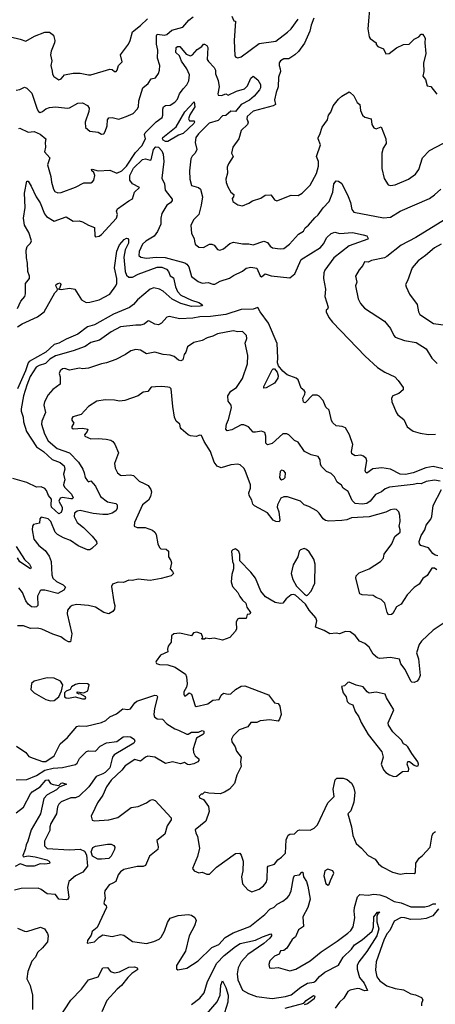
# Model space of a CAD drawing. Extents: x 1552033 to 1694788, y 811965 to 917215.
# Tile 452 of 632: x 1671663 to 1675173, y 861758 to 870071. Entities that reach past the tile are written whole.
import ezdxf

# ---------------------------------------------------------------- set-up
doc = ezdxf.new("R2010")
doc.units = 0

msp = doc.modelspace()

# ---------------------------------------------------------------- linework, layer by layer
at = {"layer": '0CON20XD'}
for points in [[(1674621.9, 870225), (1674604.5, 869995), (1674613.8, 869925), (1674622.3, 869912.3), (1674672.5, 869875), (1674673, 869863), (1674687.5, 869845), (1674736.7, 869825), (1674754.2, 869784.2), (1674782.5, 869785), (1674845.9, 869834.1), (1674905, 869861.2), (1674952.5, 869865), (1674995, 869907.5), (1675035, 869926.7), (1675055, 869947.5), (1675065, 869947.5), (1675077.5, 869935), (1675086.2, 869915), (1675084, 869875), (1675092.5, 869785), (1675072.5, 869705), (1675075.8, 869635), (1675068.8, 869595), (1675090, 869565), (1675105, 869512.5), (1675136.4, 869506.4), (1675185, 869442.5)], [(1673455, 870100), (1673471.7, 870061.7), (1673485, 870057.5), (1673475.4, 869895), (1673481.1, 869765), (1673488.8, 869755), (1673505, 869750), (1673535, 869756.5), (1673685, 869870.4), (1673825, 869890.6), (1673924.4, 869965), (1673954.5, 869995), (1674014, 870075)], [(1671585, 869926), (1671667.9, 869907.9), (1671715, 869888.6), (1671787.9, 869932.1), (1671875.8, 869965.8), (1671915, 869967.1), (1671949.7, 869939.7), (1671960.6, 869895), (1671958.6, 869875), (1671928.6, 869805), (1671924.4, 869775), (1671933.8, 869725), (1671925.7, 869685), (1671937.5, 869637.5), (1671941.2, 869611.2), (1671951.7, 869591.7), (1671995, 869562.5), (1672015, 869572.5), (1672042.5, 869605), (1672115, 869619.2), (1672175, 869619.2), (1672244.3, 869604.3), (1672265, 869605.8), (1672425, 869654), (1672445, 869651.2), (1672465, 869634.4), (1672478.8, 869635), (1672486.9, 869645), (1672497.1, 869685), (1672528.8, 869715), (1672514.2, 869775), (1672581.4, 869865), (1672595.8, 869895), (1672615, 869967.5), (1672685, 870023.3), (1672741.7, 870078.3)], [(1671635, 869476), (1671665, 869480.8), (1671705, 869501.2), (1671725, 869494.3), (1671765, 869450.6), (1671809.7, 869315), (1671820.9, 869295), (1671835, 869287.3), (1671855, 869294.8), (1671885, 869318.7), (1671915, 869329.8), (1671965, 869335.1), (1672066.6, 869323.4), (1672082.9, 869327.1), (1672155, 869367.5), (1672195, 869368), (1672235.6, 869345.6), (1672250, 869325), (1672248.1, 869295), (1672215.6, 869205), (1672220.3, 869160.3), (1672255, 869130), (1672325, 869120.8), (1672355, 869103.3), (1672375, 869106.9), (1672385, 869125.8), (1672400.8, 869175), (1672404.3, 869225), (1672415, 869242.7), (1672445, 869244.7), (1672499.4, 869230.6), (1672563.8, 869253.8), (1672621.2, 869278.8), (1672654.3, 869315.7), (1672666, 869335), (1672670, 869385), (1672703.3, 869495), (1672748, 869532), (1672775, 869572.5), (1672809.5, 869580.5), (1672835, 869617.5), (1672844.3, 869645), (1672845.7, 869685), (1672826.9, 869745), (1672830, 869815), (1672818.6, 869865), (1672819.4, 869935), (1672825, 869948), (1672885, 869941.8), (1672905, 869945.5), (1672947, 869983), (1673040.8, 870009.2), (1673092, 870068), (1673127.5, 870095)], [(1674147.8, 870085), (1674124.5, 870025), (1674113.2, 869975), (1674068.3, 869871.7), (1674017.4, 869802.6), (1673986.4, 869773.6), (1673935, 869741.5), (1673895, 869741.4), (1673865, 869724.3), (1673855, 869706), (1673853.2, 869685), (1673863.1, 869655)], [(1671657.1, 869152.9), (1671665, 869155.5), (1671735, 869122), (1671785, 869125.7), (1671835.5, 869105), (1671884, 869065), (1671879.2, 869035), (1671882.5, 868995), (1671874, 868955), (1671917.1, 868905), (1671898.1, 868845), (1671926.6, 868746.6), (1671931.4, 868698.6), (1671949.1, 868639.1), (1671961.1, 868621.1), (1671985, 868609.2), (1672015, 868611.5), (1672135, 868657.8), (1672205, 868693.3), (1672265, 868693.9), (1672279.2, 868700.8), (1672288.9, 868715), (1672298.6, 868755), (1672290.7, 868780.7), (1672272.5, 868795), (1672270, 868805), (1672275, 868810), (1672326.1, 868796.1), (1672425, 868801.4), (1672485, 868775.8), (1672525, 868794), (1672565, 868834.7), (1672640.4, 868949.6), (1672695, 869005.5), (1672724.7, 869065), (1672717.1, 869102.9), (1672722.5, 869115), (1672815, 869208.6), (1672865.3, 869244.7), (1672873.6, 869265), (1672871.1, 869315), (1672878.1, 869335), (1672894.7, 869345.3), (1672935, 869350), (1672973.5, 869375), (1672995, 869400.6), (1673013.6, 869445), (1673045, 869487.8), (1673075, 869521.9), (1673092.3, 869555), (1673096.2, 869605), (1673075.4, 869655), (1673031, 869721), (1673011.6, 869765), (1672983.1, 869795), (1672984.7, 869835), (1672995, 869845.9), (1673015, 869845.2), (1673070.1, 869780.1), (1673105, 869765.8), (1673122.5, 869775), (1673161.7, 869818.3), (1673201.4, 869845), (1673215, 869863.8), (1673225, 869865.8), (1673245, 869853.8), (1673250.9, 869835), (1673246.5, 869735), (1673256.9, 869716.9), (1673305, 869667.5), (1673317.1, 869645), (1673316.2, 869615), (1673338.3, 869558.3), (1673347.5, 869505), (1673336.7, 869445), (1673340, 869435), (1673367.7, 869432.3), (1673405, 869443.8), (1673425, 869434.3), (1673495, 869467.3), (1673562.6, 869487.4), (1673587.9, 869512.1), (1673615, 869578), (1673635, 869592.9), (1673675, 869562.5), (1673696.4, 869525), (1673696.9, 869496.9), (1673689.8, 869480.2), (1673642.7, 869425), (1673605, 869392.9), (1673533.8, 869356.1), (1673485, 869297.1), (1673445, 869297.4), (1673405, 869263.5), (1673375, 869258), (1673339.1, 869220.9), (1673262.3, 869197.7), (1673172.8, 869107.2), (1673152.2, 869075), (1673144.4, 869035), (1673159.2, 868975), (1673145, 868943.3), (1673120.9, 868919.1), (1673110, 868895), (1673098.7, 868795), (1673100.9, 868725), (1673115, 868672.5), (1673173.6, 868653.6), (1673188.9, 868638.9), (1673206.6, 868576.6), (1673196, 868504), (1673175.8, 868425), (1673133.8, 868385), (1673108, 868335), (1673114.2, 868265), (1673136, 868225), (1673140.5, 868200.5)], [(1673863.1, 869655), (1673867.1, 869635), (1673850, 869585), (1673846.9, 869505), (1673828.2, 869455), (1673816.5, 869395), (1673822.5, 869355), (1673805, 869344.4), (1673635, 869299.6), (1673583.8, 869255), (1673580.9, 869235), (1673591.5, 869205), (1673588.1, 869185), (1673534.5, 869135), (1673514.5, 869065.5), (1673462, 868995), (1673453.3, 868945), (1673466.9, 868915), (1673425.8, 868855), (1673414.3, 868825), (1673419.2, 868775), (1673402.9, 868725), (1673405.8, 868695.8), (1673420.3, 868660.3), (1673447.5, 868615), (1673472.5, 868595), (1673470, 868575), (1673458.3, 868561.7), (1673463.8, 868535), (1673505, 868506.7), (1673545, 868500), (1673598, 868522), (1673628.3, 868541.7), (1673700, 868565), (1673735, 868590), (1673783, 868593), (1673795, 868577.5), (1673815, 868550.8), (1673835, 868542.5), (1673955, 868589.2), (1674015, 868587.5), (1674048.6, 868605), (1674115.8, 868675), (1674168.5, 868771.5), (1674187.8, 868835), (1674185.8, 868875), (1674170, 868915), (1674203.6, 869015), (1674182.9, 869065), (1674183.4, 869076.6), (1674198.7, 869101.3), (1674217.5, 869162.5), (1674263.8, 869225), (1674270, 869265), (1674289.5, 869290.5), (1674310.8, 869345), (1674355, 869401.2), (1674383.3, 869425), (1674445, 869462.5), (1674455, 869457.5), (1674485, 869427.5), (1674513.1, 869373.1), (1674535.4, 869355.4), (1674540.5, 869305), (1674557.1, 869265), (1674578.9, 869248.9), (1674631.2, 869235), (1674636.6, 869186.6), (1674655, 869157.5), (1674675, 869149.4), (1674715.8, 869165.8), (1674756.1, 869066.1), (1674756.7, 869025), (1674734.1, 868985.9), (1674721.2, 868945), (1674721.2, 868815), (1674741.2, 868731.2), (1674775, 868676.7), (1674795, 868671.2), (1674835, 868676), (1674946.8, 868723.2), (1675005, 868766.7), (1675033.8, 868805), (1675066, 868905), (1675124.4, 868965.6), (1675240.8, 869029.2)], [(1672915, 869042), (1672895, 869042.6), (1672875, 869053.4), (1672869.8, 869065), (1672872.7, 869077.3), (1672985, 869166.2), (1673056.8, 869293.2), (1673138, 869378), (1673142.7, 869335), (1673101.5, 869268.5), (1673088.8, 869235), (1673096.8, 869216.8), (1673137.7, 869217.7), (1673140.8, 869205), (1673135.3, 869195), (1673045, 869110.8), (1673005, 869097), (1672915, 869042)], [(1671645, 867632.9), (1671672.2, 867695), (1671705.6, 867735), (1671713, 867757), (1671712.7, 867845), (1671746.8, 867885), (1671747.3, 867905), (1671731.5, 867945), (1671730.6, 868015), (1671719.7, 868059.7), (1671719.4, 868125), (1671726.9, 868155), (1671755.6, 868185), (1671762.5, 868205), (1671741.2, 868275), (1671704.7, 868335), (1671694.7, 868395), (1671710.4, 868485), (1671704.4, 868605), (1671725, 868706.7), (1671735, 868706.7), (1671761.3, 868665), (1671804, 868575), (1671836, 868525), (1671872.7, 868432.7), (1671890.7, 868410.7), (1671955, 868371.2), (1672055, 868405.8), (1672115, 868370), (1672165, 868372.5), (1672194.3, 868364.3), (1672245.6, 868335.6), (1672295, 868316.7), (1672297.5, 868245), (1672305, 868237.5), (1672335, 868243.3), (1672355, 868256.2), (1672480, 868395), (1672488.8, 868425), (1672480.8, 868455), (1672490, 868475), (1672585, 868542.5), (1672615, 868557.5), (1672634, 868615), (1672673.8, 868655), (1672615, 868684.8), (1672593.2, 868715), (1672592.2, 868755), (1672625, 868817.2), (1672699.1, 868890.9), (1672725, 868896.4), (1672765.7, 868884.3), (1672772.7, 868887.3), (1672793.6, 868975), (1672811.9, 868998.1), (1672835.8, 868995.8), (1672862.8, 868962.8)], [(1672862.8, 868962.8), (1672874.8, 868935), (1672879.5, 868875), (1672863.5, 868733.5), (1672885.2, 868685.2), (1672893, 868633), (1672950, 868555), (1672951.4, 868545), (1672937.5, 868525), (1672904.7, 868505.3), (1672862.7, 868435), (1672854.6, 868394.6), (1672854, 868345), (1672828.3, 868281.7), (1672797.7, 868242.3), (1672728.1, 868201.9), (1672700, 868175), (1672671.2, 868115), (1672670.5, 868080.5), (1672686.6, 868066.6), (1672735, 868058.2), (1672815, 868067), (1672893.2, 868063.2), (1673057.9, 868017.9), (1673076.2, 868006.2), (1673092.7, 867985), (1673115, 867902.5), (1673169.8, 867859.8), (1673205, 867847.5), (1673255, 867851.9), (1673295, 867837.1), (1673311.2, 867838.8), (1673355.7, 867864.3), (1673435, 867889.6), (1673467.8, 867912.2), (1673545, 867949.1), (1673575, 867974), (1673615, 867980.8), (1673665, 867972.7), (1673695, 867908.8), (1673705, 867900), (1673735, 867926.4), (1673788.2, 867908.2), (1673945, 867890.8), (1673985.5, 867924.5), (1674039.5, 868045), (1674202.2, 868147.8), (1674230.1, 868179.9), (1674256.7, 868233.3), (1674295, 868264.5), (1674325, 868277.1), (1674365.7, 868265.7), (1674475, 868274), (1674565, 868254.6), (1674594.4, 868245), (1674607.1, 868225), (1674602.1, 868217.9), (1674445, 868162), (1674315, 868060), (1674238.9, 867955), (1674232.2, 867935), (1674230, 867885), (1674245.6, 867795), (1674240.6, 867735), (1674268.8, 867645), (1674263.3, 867626.7), (1674252, 867618), (1674251.4, 867605), (1674275, 867555.8), (1674305, 867518.1), (1674580.1, 867230.1), (1674684.3, 867135), (1674746.9, 867095), (1674831.4, 867055), (1674860.6, 867025), (1674901.2, 866965), (1674901.2, 866945), (1674865, 866915.8), (1674814, 866895), (1674804.4, 866875), (1674805.7, 866845), (1674845, 866752), (1674857.5, 866735), (1674906.3, 866696.3), (1674934.6, 866634.6), (1674985, 866598.1), (1675045, 866579.6), (1675115, 866568.8), (1675175, 866570.9)], [(1673140.5, 868200.5), (1673146.2, 868175), (1673175, 868149.2), (1673215, 868148), (1673265, 868176.2), (1673285, 868176), (1673305, 868168), (1673335, 868132), (1673354.1, 868125.9), (1673385, 868137.5), (1673439.1, 868180.9), (1673467.9, 868192.1), (1673545, 868177.5), (1673599.5, 868179.5), (1673635, 868170), (1673725, 868200.8), (1673755, 868190.8), (1673777.8, 868157.8), (1673798.8, 868145), (1673863.9, 868136.1), (1673895, 868139.6), (1673942.9, 868175), (1674019.1, 868260.9), (1674060, 868285), (1674075.4, 868314.6), (1674102.9, 868337.1), (1674155, 868398.8), (1674185, 868422.5), (1674226.3, 868483.6), (1674275.6, 868535), (1674307.5, 868615), (1674317.5, 868685), (1674335, 868710), (1674355, 868708.8), (1674385, 868686.7), (1674437.3, 868577.3), (1674456.2, 868526.2), (1674468.5, 868468.5), (1674486.4, 868446.4), (1674735, 868398.8), (1674795, 868402.9), (1674876.9, 868453.1), (1675125, 868562.2), (1675167.4, 868592.6), (1675218.9, 868641.1)], [(1675249.5, 868380.5), (1675009.2, 868230.9), (1674885, 868167.9), (1674765, 868070.6), (1674745, 868060.6), (1674635, 868037.1), (1674605, 868023.8), (1674575, 868026.2), (1674560, 867995), (1674529.7, 867960.3), (1674499.2, 867905), (1674510.8, 867855), (1674498.8, 867825), (1674522.5, 867715), (1674540.8, 867675), (1674575, 867634.3), (1674744, 867525), (1674796, 867465), (1674822.9, 867405), (1674835, 867390.5), (1674912.2, 867362.2), (1675010, 867345), (1675095, 867293.3), (1675143.2, 867213.2), (1675188.3, 867168.3)], [(1671645, 867476.7), (1671685, 867503.2), (1671815, 867560.9), (1671869.6, 867605), (1671960, 867765), (1671980, 867785), (1671983.8, 867795), (1671968.5, 867825), (1671971.4, 867835), (1671985, 867844.4), (1672005, 867849.2), (1672011.4, 867835), (1671999.1, 867800.9), (1671990, 867795), (1672012.7, 867792.7), (1672085, 867804.1), (1672130, 867795), (1672186.4, 867705), (1672223.8, 867683.8), (1672255, 867684.7), (1672335, 867705.2), (1672425, 867753.7), (1672476, 867824), (1672483.5, 867845), (1672483.4, 867885), (1672462.8, 867975), (1672483.6, 868116.4), (1672505, 868168.9), (1672545, 868214.2), (1672566.1, 868226.1), (1672577.5, 868225), (1672582.5, 868215), (1672582.5, 868185), (1672552.9, 868127.1), (1672544, 868066), (1672553.2, 867945), (1672565, 867914.5), (1672585, 867896.2), (1672615, 867898), (1672665, 867923.1), (1672825, 867980.2), (1672865, 867982.4), (1672901.8, 867965), (1672921.4, 867945), (1672935, 867908), (1672961.2, 867891.2), (1672977.8, 867815), (1672996.9, 867776.9), (1673025.6, 867745.6), (1673115, 867703.1), (1673175, 867683.8), (1673207.3, 867662.7), (1673202.5, 867655), (1673187.7, 867652.3), (1673115, 867650), (1673025, 867674), (1672950.7, 867710.7), (1672875, 867779.1), (1672844.3, 867795.7), (1672795, 867805.7), (1672765, 867795.8), (1672659.2, 867705), (1672625.7, 867665), (1672589.6, 867640.4), (1672455, 867585.2), (1672295, 867493.3), (1672235, 867477.1), (1672155, 867417.1), (1672055, 867373.8), (1671995, 867339.4), (1671955, 867328.2), (1671885, 867263.5), (1671743.8, 867186.2), (1671733.7, 867175), (1671712, 867105), (1671643.6, 866955)], [(1675223.8, 868175), (1675166, 868145), (1675091.2, 868078.8), (1675027.5, 868035), (1674978.6, 867975), (1674939.2, 867865), (1674922.5, 867835), (1674925.8, 867815), (1674955, 867753.3), (1675018.6, 867665), (1675032.5, 867605), (1675043.3, 867583.3), (1675156.7, 867505), (1675305, 867486.5)], [(1675265, 866274), (1675155, 866299.3), (1675092.5, 866287.5), (1674986.7, 866245), (1674921, 866231), (1674875, 866233.9), (1674795.4, 866274.6), (1674721.4, 866288.6), (1674645, 866280), (1674595, 866242), (1674585, 866246.7), (1674581.2, 866265), (1674596.2, 866345), (1674589.6, 866365), (1674566.9, 866386.9), (1674545, 866393.6), (1674495, 866388.9), (1674469.2, 866405), (1674464.4, 866425), (1674476.2, 866485), (1674449.1, 866565), (1674415, 866624.2), (1674387.5, 866635), (1674335, 866642.5), (1674307.6, 866667.6), (1674297.4, 866687.4), (1674276.8, 866775), (1674249.8, 866799.8), (1674226.3, 866855), (1674191.7, 866891.7), (1674175, 866900.6), (1674135, 866900.8), (1674075, 866836), (1674060.5, 866840.5), (1674053.2, 866875), (1674071.7, 866908.3), (1674073.7, 866925), (1674065, 866940.6), (1674040.7, 866960.7), (1674015, 867031.5), (1673996.9, 867045), (1673923.4, 867073.4), (1673885, 867102.5), (1673848, 867148), (1673840.4, 867175), (1673844.5, 867215), (1673836.6, 867336.6), (1673765, 867507.5), (1673693.8, 867605), (1673675, 867642), (1673635, 867628.2), (1673535, 867623.9), (1673405, 867581.4), (1673275, 867563.7), (1673185, 867561.7), (1673125, 867550.2), (1673016.2, 867546.2), (1672925, 867565.7), (1672905, 867558), (1672861.6, 867508.4), (1672835, 867495.4), (1672805, 867500.9), (1672755, 867527.1), (1672744.7, 867525.3), (1672715, 867499.6), (1672685, 867490.8), (1672645, 867492.7), (1672515, 867476.7), (1672435, 867436.7), (1672337.5, 867365), (1672265, 867344.4), (1672217.5, 867312.5), (1672115.6, 867274.4), (1671965, 867233.2), (1671916.8, 867205), (1671882, 867168), (1671828.7, 867151.3), (1671804, 867136), (1671752.3, 867057.7), (1671723.3, 866985), (1671696.5, 866895), (1671674.7, 866785), (1671674.7, 866764.7), (1671692.3, 866715), (1671695.3, 866675), (1671720.3, 866595), (1671805, 866463.5), (1671865, 866425.4), (1671938.1, 866358.1), (1672005, 866332.8), (1672038.7, 866305), (1672046, 866275), (1672034.6, 866235), (1672044.6, 866185.4), (1672035, 866158.8), (1672033.9, 866145), (1672043.1, 866125), (1672100.8, 866065), (1672115.5, 866035), (1672106, 866025), (1672095.7, 866024.3), (1672025, 866037.4), (1672005, 866031.1), (1671995.4, 866004.6), (1672021.4, 865955), (1672022.8, 865935), (1672015, 865911.1), (1671995, 865899.7), (1671933.4, 865955), (1671928.2, 865975), (1671931.5, 866021.5), (1671905.4, 866055), (1671890, 866095), (1671875, 866112.2), (1671845, 866125.5), (1671805, 866124.3), (1671724.1, 866164.1), (1671605, 866195.8)], [(1675215, 866175.5), (1675165, 866183.8), (1675095, 866172.5), (1675055, 866151.8), (1675025, 866155.5), (1674985, 866145.5), (1674886.1, 866136.1), (1674787.4, 866122.6), (1674749.4, 866110.6), (1674718, 866085), (1674668.2, 866061.8), (1674623.9, 866005), (1674595, 865987.4), (1674555, 865980), (1674495.3, 865985.3), (1674471.6, 866011.6), (1674437.9, 866087.9), (1674393.8, 866115), (1674379.7, 866139.7), (1674345, 866166), (1674320.5, 866210.5), (1674295, 866238.8), (1674255, 866257.1), (1674214.2, 866295), (1674204.3, 866315), (1674200, 866355), (1674185, 866383.3), (1674125, 866397.8), (1674069.2, 866425), (1674015, 866503.8), (1673985, 866518), (1673935, 866566.7), (1673920, 866575), (1673884.6, 866575.4), (1673795, 866493.5), (1673755, 866481.2), (1673742, 866495), (1673743.1, 866555), (1673732.9, 866585), (1673705, 866597.3), (1673655, 866587.1), (1673635, 866588), (1673594.6, 866634.6), (1673555, 866650.8), (1673535, 866649.1), (1673455, 866608.1), (1673415, 866600), (1673404.2, 866614.2), (1673409.4, 866655), (1673426.9, 866695), (1673452.5, 866795), (1673448.1, 866815), (1673425, 866850), (1673421.5, 866895), (1673445.7, 866934.3), (1673494.4, 866965), (1673545, 867042.2), (1673588.4, 867165), (1673588.6, 867235), (1673568.8, 867341.2), (1673580.7, 867379.3), (1673577.5, 867405), (1673545, 867437.5), (1673505, 867435.8), (1673465, 867444), (1673335, 867418.8), (1673295, 867398.8), (1673245.4, 867384.6), (1673205, 867361.2), (1673135, 867345.7), (1673081.2, 867308.8), (1673066.2, 867265), (1673053.1, 867245), (1673041.4, 867198.6), (1673025, 867190.8), (1673005, 867196), (1672966.6, 867226.6), (1672935, 867238.9), (1672875.5, 867244.5), (1672805, 867263.2), (1672735, 867250), (1672685, 867281.9), (1672645, 867285.5), (1672602, 867275), (1672556.1, 867243.9), (1672475, 867202.5), (1672397.4, 867172.6), (1672353.3, 867166.7), (1672245, 867127.8), (1672195, 867123.3), (1672168.3, 867128.3), (1672085, 867112), (1672045, 867125.6), (1672025, 867124.3), (1672004.3, 867105), (1671995.8, 867085), (1672004, 867055), (1672006.2, 866995), (1671942.4, 866947.6), (1671905, 866903.3), (1671871.8, 866845), (1671866.7, 866815), (1671881.9, 866755), (1671849.3, 866680.7), (1671848.2, 866655), (1671873.8, 866575), (1671904.2, 866514.2), (1671979.9, 866449.9), (1672085.2, 866415.2), (1672160.5, 866335), (1672195.5, 866275), (1672208.5, 866245), (1672215.7, 866205.7), (1672235, 866176.7), (1672245, 866170), (1672265, 866176.7), (1672305, 866132.2), (1672346.4, 866045), (1672405, 866000.4), (1672475, 865985.6), (1672485.8, 865975), (1672485.7, 865945), (1672474.3, 865925), (1672444.8, 865905.2), (1672405, 865894.3), (1672365, 865892.4), (1672285, 865901.7), (1672175, 865926), (1672149.5, 865920.5), (1672125.7, 865905), (1672124.6, 865875), (1672149.6, 865825), (1672203, 865783), (1672275, 865711.1), (1672313.3, 865665), (1672314.6, 865645), (1672273.5, 865605), (1672255, 865595.9), (1672235, 865595.9), (1672157.9, 865627.9), (1672093.1, 865675), (1672034, 865695), (1671982.9, 865725), (1671964.4, 865745), (1671926.9, 865835), (1671905, 865857.8), (1671845, 865870), (1671833.1, 865856.9), (1671829.5, 865820.5), (1671780.3, 865809.7), (1671772.5, 865795), (1671770, 865765), (1671781.5, 865685), (1671825, 865631.4), (1671878.4, 865588.4), (1671911.7, 865541.7), (1671928.5, 865495), (1671935.6, 865385), (1671942.9, 865355), (1671975, 865326.9), (1672030.7, 865300.7), (1672049.2, 865279.2), (1672036.6, 865253.4), (1671985, 865226.5), (1671875, 865255.3), (1671845.6, 865254.4), (1671835, 865248)], [(1673725, 866961.2), (1673724.4, 866975), (1673795, 867113.8), (1673805, 867124.2), (1673815, 867122.5), (1673838.8, 867095), (1673846.2, 867065), (1673844.3, 867045), (1673815, 867003.3), (1673745, 866962.2), (1673725, 866961.2)], [(1675185.8, 865425), (1675165, 865439.4), (1675145, 865438.8), (1675105, 865377.1), (1675067.7, 865352.3), (1675037.5, 865305), (1674995, 865275.7), (1674935.9, 865214.1), (1674885, 865136.7), (1674846.4, 865113.6), (1674815, 865056), (1674801.7, 865048.3), (1674777.1, 865047.1), (1674766.7, 865065), (1674746.4, 865145), (1674715, 865175.6), (1674675, 865191.4), (1674649.1, 865209.1), (1674555, 865215.7), (1674534.5, 865224.5), (1674500.6, 865355), (1674504.2, 865375), (1674530.3, 865399.7), (1674614.6, 865435.4), (1674710.6, 865495), (1674734.5, 865525), (1674741.4, 865558.6), (1674807.1, 865645), (1674831.3, 865708.7), (1674875.6, 865745), (1674876.9, 865765), (1674868.6, 865795), (1674876.5, 865835), (1674874.4, 865885), (1674865.5, 865915), (1674845, 865934.3), (1674825, 865938.6), (1674795, 865933.3), (1674755, 865913.6), (1674615, 865874.6), (1674464.2, 865865.8), (1674425, 865849.4), (1674385, 865841.4), (1674275, 865835.7), (1674245, 865842.9), (1674225, 865855.7), (1674192.7, 865905), (1674171.9, 865925), (1674105, 865961.9), (1674065.8, 865975.8), (1674035, 866006), (1673925, 866043.3), (1673895, 866042), (1673869.5, 866030.5), (1673840, 865975), (1673837.1, 865955), (1673852.9, 865915), (1673859.2, 865845), (1673855, 865832), (1673826.2, 865833.8), (1673805, 865846.2), (1673755, 865907.5), (1673645, 865965.8), (1673631.3, 865981.3), (1673623.3, 866015), (1673600, 866055), (1673599.2, 866075), (1673613.6, 866116.4), (1673611.2, 866145), (1673568.2, 866265), (1673555, 866284.3), (1673525, 866311.2), (1673505, 866319.2), (1673445, 866313.1), (1673365, 866286.5), (1673331.7, 866301.7), (1673306, 866336), (1673276, 866426), (1673220, 866510), (1673199.5, 866559.5), (1673185, 866563.3), (1673155, 866551.2), (1673105, 866556.7), (1673086.4, 866566.4), (1673027, 866617), (1673020, 866625), (1673016.7, 866655), (1672985, 866680), (1672971.1, 866715), (1672955.7, 866804.3), (1672943.3, 866955), (1672932.5, 866965), (1672915, 866969.2), (1672865, 866974.4), (1672811.2, 866971.2), (1672775, 866968.1), (1672745, 866932.5), (1672705, 866927.5), (1672664.3, 866895.7), (1672552.5, 866855), (1672505, 866849.2), (1672465, 866858), (1672385, 866862), (1672315, 866851.2), (1672245, 866803.8), (1672183.2, 866736.8), (1672112.3, 866717.7), (1672103.3, 866705), (1672105, 866690), (1672120, 866665), (1672103.8, 866635), (1672104, 866625), (1672115, 866616.2), (1672195, 866621.9), (1672237.5, 866615), (1672232.5, 866595), (1672210, 866565), (1672213.9, 866553.9), (1672265, 866532), (1672325, 866536), (1672395, 866530.6), (1672432.1, 866522.1), (1672449.7, 866509.7), (1672467.4, 866487.4), (1672497.5, 866415), (1672463.6, 866323.6), (1672468.8, 866285), (1672490, 866245), (1672514.4, 866224.4), (1672525, 866222.5), (1672595, 866227.5), (1672623.1, 866223.1), (1672671.2, 866175), (1672714.6, 866154.6), (1672748.2, 866138.2), (1672770.8, 866105), (1672775.7, 866085), (1672769.2, 866045), (1672750, 866015), (1672700, 865975), (1672634.2, 865825), (1672630.8, 865795), (1672655, 865783.5), (1672724.3, 865784.3), (1672785, 865760), (1672805, 865744), (1672815.5, 865725.5), (1672831.1, 865645), (1672845, 865614.2), (1672855, 865604.4), (1672899.7, 865599.7), (1672920, 865585), (1672920, 865535), (1672940.8, 865505), (1672945.7, 865485.7), (1672933.3, 865435), (1672955, 865412.5), (1672961.2, 865395), (1672942.5, 865375), (1672858, 865352), (1672765, 865337.3), (1672665, 865346.4), (1672615, 865335.7), (1672585, 865339.2), (1672539.7, 865320.3), (1672495, 865321.2), (1672446.4, 865303.6), (1672438.8, 865285), (1672458.6, 865155), (1672467.5, 865125), (1672463.8, 865095), (1672450, 865075), (1672415, 865055.7), (1672375, 865066.5), (1672305, 865111.1), (1672245, 865125.6), (1672145, 865133.3), (1672105.6, 865124.4), (1672090, 865115), (1672068.1, 865085), (1672063.5, 865055), (1672103.1, 864886.9), (1672092.5, 864817.5), (1672075, 864818.8), (1672045, 864834.3), (1672011.7, 864861.7), (1671943.4, 864883.4), (1671850, 864925), (1671815, 864934.3), (1671755, 864931.4), (1671695, 864954), (1671645, 864952.5)], [(1673875, 866186.2), (1673895, 866193.3), (1673906, 866205), (1673908.8, 866245), (1673895, 866261.2), (1673873, 866267), (1673863.6, 866256.4), (1673858, 866205), (1673865, 866191.2), (1673875, 866186.2)], [(1675195, 865545.6), (1675171.1, 865551.1), (1675152.3, 865565), (1675115, 865612.5), (1675052.1, 865632.1), (1675040, 865645), (1675037.5, 865665), (1675053.5, 865715), (1675083.6, 865765), (1675095.8, 865804.2), (1675135, 865854), (1675144.3, 865875), (1675155, 865970), (1675224.5, 866105.5)], [(1671632.6, 865622.6), (1671703.4, 865513.4), (1671746.6, 865475), (1671759.5, 865445), (1671755, 865433.8), (1671663.5, 865493.5), (1671646.3, 865526.3)], [(1675265, 864990), (1675154.6, 864915.4), (1675057.1, 864822.9), (1675037.9, 864795), (1675014.4, 864725), (1675032.5, 864675), (1675045.7, 864535), (1675035, 864506.7), (1675018.8, 864485), (1674995, 864474), (1674975, 864477.5), (1674965, 864486), (1674917.8, 864585), (1674882.3, 864632.3), (1674870.7, 864670.7), (1674795, 864684.5), (1674705, 864677.1), (1674685, 864683.1), (1674647.5, 864715), (1674615, 864773.3), (1674576.7, 864805), (1674533.3, 864825), (1674495, 864872.5), (1674455, 864903.3), (1674415, 864906), (1674363, 864887), (1674335, 864892), (1674283, 864887), (1674235, 864913.8), (1674162.5, 864942.5), (1674173.3, 864995), (1674165, 865020), (1674108, 865085), (1674075.9, 865135.9), (1673992.1, 865212.1), (1673975, 865218.6), (1673955, 865216), (1673915, 865182), (1673885, 865145.7), (1673865, 865140.6), (1673820.6, 865150.6), (1673738.9, 865198.9), (1673700, 865245), (1673653.8, 865355), (1673616.2, 865405), (1673523, 865503), (1673522.5, 865555), (1673515, 865580), (1673485, 865602.5), (1673463.9, 865596.1), (1673453.3, 865585), (1673461.2, 865495), (1673468.8, 865475), (1673468.8, 865435), (1673453.6, 865386.4), (1673448, 865325), (1673460.8, 865285), (1673505.8, 865235.8), (1673521.3, 865201.3), (1673545, 865170), (1673573.3, 865145), (1673581.4, 865111.4), (1673612.5, 865065), (1673607, 865053), (1673585, 865050), (1673576.7, 865015), (1673515, 865013.8), (1673501.4, 865008.6), (1673490.8, 864985), (1673493.3, 864925), (1673483.3, 864905), (1673437.5, 864855), (1673375, 864832.5), (1673305, 864850), (1673265, 864844), (1673235, 864850), (1673225, 864840), (1673205, 864840), (1673200, 864845), (1673210, 864855), (1673197.5, 864885), (1673158.3, 864898.3), (1673132.5, 864895), (1673115, 864867.5), (1673015, 864890), (1672964.1, 864885.9), (1672945, 864870), (1672943.3, 864815), (1672918.3, 864781.7), (1672911.2, 864755), (1672913.3, 864735), (1672853.8, 864705), (1672816.7, 864655), (1672812.5, 864645), (1672820, 864635), (1672845, 864626.2), (1672915, 864622.5), (1672975, 864602.9), (1673065, 864546.2), (1673073.4, 864523.4), (1673076.8, 864463.2), (1673072, 864435), (1673050.8, 864395), (1673050, 864375), (1673055, 864363.3), (1673065, 864363.3), (1673095, 864386.7), (1673115, 864376.2), (1673145, 864276.7), (1673155, 864271.2), (1673251.2, 864295), (1673295, 864324.3), (1673347.8, 864332.2), (1673365, 864366.7), (1673385, 864384), (1673425, 864375.5), (1673445, 864377.8), (1673485, 864415.6), (1673535, 864444), (1673565, 864446), (1673765, 864370.8), (1673815, 864302.5), (1673845, 864296.7), (1673860.8, 864275), (1673871.4, 864205), (1673857.5, 864165), (1673845, 864148.8), (1673775, 864158.8), (1673695, 864151.1), (1673665, 864137.5), (1673615, 864136.7), (1673590.5, 864099.5), (1673516.3, 864073.7), (1673465, 864024), (1673453.3, 863995), (1673454.3, 863975), (1673481.9, 863931.9), (1673494.4, 863895), (1673532.5, 863845), (1673527.5, 863805), (1673534.4, 863765), (1673496.7, 863693.3), (1673478.3, 863621.7), (1673436.2, 863575), (1673392.4, 863547.6), (1673355, 863534.3), (1673260.5, 863540.5), (1673225, 863550), (1673207, 863533), (1673195, 863532.5), (1673180, 863515), (1673180.7, 863500.7), (1673215, 863487.5), (1673257, 863427), (1673263.3, 863385), (1673234, 863305), (1673145, 863230), (1673150, 863205), (1673166.2, 863175), (1673180.8, 863075), (1673165.6, 863004.4), (1673123, 862903), (1673137.5, 862885), (1673175, 862866.7), (1673205, 862873.3), (1673245, 862856.7), (1673265, 862857.5), (1673326.7, 862915), (1673485, 863032), (1673522.5, 863032.5), (1673535, 863017.5), (1673550, 862965), (1673547.1, 862885), (1673537, 862833), (1673545.7, 862775.7), (1673590, 862725), (1673625, 862708), (1673685, 862729.2), (1673721.3, 862758.7), (1673744, 862785), (1673754.2, 862815), (1673755.9, 862914.1), (1673762, 862925), (1673815, 862941.2), (1673842.8, 862977.2), (1673875, 862999.4), (1673907.5, 863035), (1673914.4, 863145), (1673930, 863185), (1673945, 863193.1), (1673985, 863196.7), (1674012.9, 863225), (1674025, 863229.6), (1674115, 863228.2), (1674150, 863245), (1674178.3, 863271.7), (1674265, 863458.8), (1674317.7, 863512.3), (1674309.4, 863575), (1674328, 863652), (1674341.7, 863668.3), (1674395, 863666), (1674430, 863655), (1674466.2, 863625), (1674481.2, 863595), (1674493.8, 863545), (1674485.9, 863464.1), (1674458.3, 863391.7), (1674434, 863365), (1674464.3, 863255), (1674476.7, 863183.3), (1674504.2, 863115), (1674550.8, 863075), (1674605, 863013.8), (1674665, 862983.8), (1674694.2, 862945), (1674725, 862919.2), (1674812.4, 862872.4), (1674875, 862857.5), (1674925.8, 862865.8), (1674995, 862862.5), (1675005, 862870), (1675009.7, 862950.3), (1675037.3, 862992.7), (1675065, 863013.8), (1675129.2, 863085), (1675146.2, 863185), (1675156.7, 863205), (1675175, 863218)], [(1674085, 865210), (1674095, 865212), (1674125, 865246.2), (1674155.4, 865314.6), (1674159.2, 865475), (1674146, 865515), (1674107.6, 865577.6), (1674085, 865598.8), (1674065, 865606), (1674035, 865595.8), (1674022.5, 865585), (1674011.9, 865535), (1673971.7, 865468.3), (1673954.6, 865395), (1673970, 865345), (1673999.5, 865289.5), (1674069.7, 865219.7), (1674085, 865210)], [(1671835, 865248), (1671814.4, 865205), (1671817.8, 865125), (1671806, 865114), (1671785, 865110.4), (1671762.5, 865115), (1671734.4, 865135), (1671714.4, 865165), (1671686.2, 865235), (1671655, 865274.3)], [(1671925, 864321.1), (1671955, 864322.9), (1671993.8, 864355), (1672017, 864403), (1672026.7, 864455), (1672007.5, 864485), (1671955, 864511.9), (1671895.8, 864514.2), (1671785, 864486.7), (1671762.5, 864465), (1671757.5, 864415), (1671785, 864386.7), (1671885, 864331.5), (1671925, 864321.1)], [(1672193, 864337), (1672215, 864337.5), (1672222.5, 864345), (1672220, 864355), (1672175, 864380), (1672165, 864377.5), (1672150, 864385), (1672150, 864395), (1672205, 864387.5), (1672240, 864405), (1672250, 864455), (1672235, 864462.5), (1672166.4, 864466.4), (1672135, 864457.5), (1672100.7, 864439.3), (1672090, 864415), (1672055, 864402.5), (1672043, 864387), (1672042.5, 864355), (1672056, 864346), (1672075, 864342.9), (1672132.3, 864352.3), (1672193, 864337)], [(1674821.7, 863681.7), (1674845, 863682.5), (1674895, 863723.3), (1674946.7, 863725), (1674950, 863745), (1674936.2, 863785), (1674941.7, 863808.3), (1674955, 863807.5), (1674995, 863775.5), (1675015, 863767.8), (1675028.3, 863771.7), (1675032.2, 863785), (1675025.4, 863805.4), (1674974.2, 863875), (1674941.7, 863931.7), (1674926.7, 863946.7), (1674905.8, 863955.8), (1674887, 863987), (1674815, 864057.1), (1674778.7, 864115), (1674775.5, 864135.5), (1674822, 864245), (1674760, 864345), (1674750, 864375), (1674675, 864392.9), (1674615, 864386), (1674597.3, 864397.3), (1674565, 864436.9), (1674505, 864451.4), (1674445, 864478.8), (1674434, 864476), (1674405, 864446.7), (1674380, 864440), (1674395, 864387.5), (1674421.2, 864355), (1674430, 864315), (1674445, 864296.2), (1674477.5, 864285), (1674495, 864228.8), (1674527.1, 864185), (1674548, 864138), (1674605, 864034.4), (1674720.4, 863890.4), (1674733.5, 863845), (1674717.1, 863785), (1674735, 863736.7), (1674755, 863713.8), (1674785, 863693.8), (1674821.7, 863681.7)], [(1671637.2, 863937.2), (1671715.8, 863885), (1671740.9, 863850.9), (1671776.8, 863836.8), (1671855, 863807.7), (1671885, 863808.1), (1671954, 863856), (1672005, 863958.1), (1672068.5, 864011.5), (1672145, 864102.9), (1672165, 864109.5), (1672225, 864105.5), (1672355, 864135.8), (1672392, 864155), (1672424.6, 864185.4), (1672479.8, 864210.2), (1672535, 864252), (1672575.5, 864245.5), (1672598.4, 864251.6), (1672635, 864304.3), (1672652.2, 864317.8), (1672805, 864366.7), (1672822.5, 864365), (1672826.7, 864355), (1672801.2, 864255), (1672796.5, 864205), (1672801.9, 864185), (1672825, 864168.1), (1672869.4, 864165), (1672905, 864126.5), (1672972.9, 864082.9), (1673003.4, 864073.4), (1673075, 864037.1), (1673085, 864037.1), (1673115, 864056.2), (1673173.8, 864056.2), (1673205, 864070), (1673218.8, 864065), (1673218, 864045), (1673210, 864035), (1673157.5, 864005), (1673129.4, 863915), (1673132.2, 863885), (1673144.3, 863854.3), (1673175, 863830), (1673176.7, 863815), (1673166.7, 863805), (1673133, 863787), (1673095, 863778.8), (1673081.1, 863781.1), (1673055, 863798.8), (1673021.7, 863788.3), (1672955, 863805.5), (1672895, 863790.5), (1672805, 863842.9), (1672745, 863853.1), (1672725.8, 863845), (1672685, 863811.1), (1672635, 863823.3), (1672555, 863772.2), (1672526.3, 863733.7), (1672435, 863651.3), (1672396, 863595), (1672366.5, 863523.5), (1672320.6, 863459.4), (1672298.9, 863411.1), (1672266.2, 863345), (1672275, 863313.3), (1672295, 863306.7), (1672415, 863316.5), (1672492.5, 863335), (1672605, 863419.5), (1672665, 863426.4), (1672735, 863458.5), (1672765, 863481.8), (1672785, 863486.7), (1672807.2, 863477.2), (1672943, 863333), (1672942.9, 863315), (1672910, 863265), (1672889.2, 863195), (1672820.5, 863139.5), (1672833.9, 863086.1), (1672828.8, 863065), (1672760.8, 863009.2), (1672725, 862930.8), (1672705, 862920.5), (1672655, 862921.8), (1672544, 862895), (1672515.8, 862875), (1672495, 862850), (1672475.3, 862794.7), (1672449.2, 862780.8), (1672420, 862765), (1672383.1, 862715), (1672379.2, 862695), (1672384.3, 862655), (1672372.9, 862615), (1672376.7, 862605), (1672395, 862592.5), (1672395.7, 862575), (1672316.9, 862405), (1672276.5, 862373.5), (1672267.9, 862342.1), (1672236.7, 862295), (1672233.3, 862273.3), (1672295, 862283.8), (1672333.8, 862325), (1672365, 862343.8), (1672445, 862330), (1672515, 862348.1), (1672541.9, 862341.9), (1672615, 862288.8), (1672735, 862272.1), (1672795, 862286.7), (1672841.7, 862308.3), (1672859.5, 862325), (1672885.8, 862374.2), (1672912, 862448), (1672935, 862484.2), (1673002.8, 862507.2), (1673085.7, 862515.7), (1673115, 862511.2), (1673141.7, 862491.7), (1673153.3, 862465), (1673139.7, 862420.3), (1673095.8, 862335), (1673063.3, 862206.7), (1672986.7, 862085), (1672988.3, 862058.3), (1672998.3, 862048.3), (1673075, 862064), (1673170.8, 862125), (1673285, 862237.1), (1673345, 862263.1), (1673397.2, 862322.7), (1673465, 862360.7), (1673608.1, 862415), (1673734.5, 862515), (1673775, 862559.6), (1673811.3, 862578.7), (1673837.7, 862602.3), (1673885, 862627.7), (1673922.3, 862657.7), (1673937.9, 862675), (1673957.1, 862715), (1673975.6, 862825)], [(1671633.1, 863653.1), (1671725, 863656.9), (1671805, 863689.6), (1671875, 863734.8), (1671945, 863751.1), (1672025, 863757.6), (1672135, 863783.3), (1672148.6, 863795), (1672167.2, 863832.8), (1672227.8, 863892.2), (1672245, 863897.7), (1672305, 863893.6), (1672343.8, 863936.2), (1672397.5, 863965), (1672485, 863975.6), (1672537.5, 864015), (1672575, 864019.2), (1672600, 864015), (1672631.4, 863995), (1672635, 863980), (1672628, 863962), (1672460.4, 863865), (1672446.9, 863845), (1672424.6, 863755), (1672385.3, 863714.7), (1672365, 863702.8), (1672308.8, 863681.2), (1672246.7, 863595), (1672165, 863515.3), (1672135, 863500.9), (1672095, 863499.5), (1672015, 863466.7), (1671995, 863448.5), (1671981.8, 863425), (1671973.3, 863366.7), (1671927.5, 863285), (1671916.7, 863255), (1671918, 863225), (1671873.9, 863136.1), (1671871.8, 863095), (1671895, 863074), (1672085, 863063.1), (1672175, 863067.3), (1672209.7, 863049.7), (1672228.7, 863018.7), (1672236.7, 862925), (1672197.3, 862872.7), (1672135, 862841.5), (1672077.1, 862795), (1672068.1, 862745), (1672077.5, 862662.5), (1672073.6, 862646.4), (1672055, 862640.8), (1671995, 862645.8), (1671965.7, 862685), (1671895, 862690), (1671845, 862727.3), (1671818.3, 862738.3), (1671675, 862735.8), (1671618.5, 862721.5)], [(1671634.2, 863375), (1671695, 863421.3), (1671754, 863536), (1671769, 863551), (1671837.6, 863592.4), (1671885, 863650.4), (1671905, 863653.8), (1671925, 863623.3), (1671945, 863612.4), (1671993.7, 863606.3), (1672014, 863625), (1672023.8, 863626.2), (1672060, 863615), (1671998.1, 863591.9), (1671975, 863569.3), (1671895.6, 863525), (1671866.7, 863495), (1671840, 863365), (1671759.2, 863230.8), (1671733, 863135), (1671717.1, 863105), (1671709.2, 863065), (1671689.2, 863015), (1671694.1, 863004.1), (1671735, 863010.3), (1671795, 863002.7), (1671892, 862978), (1671911.4, 862965), (1671918, 862955), (1671913.9, 862946.1), (1671875, 862940.9), (1671835, 862944.6), (1671785, 862924.3), (1671723.8, 862923.8), (1671667.5, 862942.5), (1671625, 862920)], [(1672355, 862983.5), (1672324.2, 862984.2), (1672277.2, 863007.2), (1672267.1, 863045), (1672279.7, 863080.3), (1672305, 863093.6), (1672405, 863110.9), (1672435, 863108.9), (1672458, 863098), (1672465.5, 863085), (1672464.5, 863065), (1672435, 863008.5), (1672415, 862989.5), (1672355, 862983.5)], [(1673975.6, 862825), (1673985, 862845.8), (1674025, 862850), (1674045, 862872.5), (1674055, 862872.5), (1674060.8, 862835), (1674084.5, 862795), (1674098, 862755), (1674115.4, 862645), (1674095.6, 862575), (1674055.6, 862495), (1674058.9, 862415), (1674016.7, 862385), (1673993.1, 862326.9), (1673964.4, 862305), (1673918.5, 862231.5), (1673895, 862212), (1673865, 862210), (1673855, 862180), (1673815, 862163.3), (1673776, 862125), (1673766, 862095), (1673773.8, 862065), (1673791.7, 862061.7), (1673845, 862068), (1673945, 862038.8), (1673995, 862054.4), (1674115.9, 862124.1), (1674208.4, 862201.6), (1674345, 862291.5), (1674435, 862357.3), (1674459.4, 862380.6), (1674479.2, 862410.9), (1674492.8, 862487.2), (1674486.6, 862545), (1674490.8, 862575), (1674515.5, 862665), (1674535, 862683.5), (1674605, 862679.6), (1674655, 862688.5), (1674705, 862681.2), (1674755, 862664.2), (1674825, 862625.9), (1674885, 862614.1), (1674965, 862581.2), (1675085, 862580.4), (1675121.1, 862588.9), (1675155, 862606.5), (1675177.5, 862605)], [(1674265, 862764.3), (1674277.9, 862772.1), (1674286.7, 862803.3), (1674316.9, 862865), (1674306.9, 862885), (1674265, 862897.5), (1674241.5, 862885), (1674232.8, 862842.8), (1674248.3, 862778.3), (1674265, 862764.3)], [(1673113.1, 861756.9), (1673185, 861809.4), (1673220.4, 861855), (1673249.7, 861950.2), (1673329.3, 862105), (1673390.8, 862169.2), (1673485.4, 862245), (1673525, 862270), (1673655, 862297.8), (1673715, 862327.1), (1673785, 862351.2), (1673791.2, 862345), (1673789.4, 862335), (1673775.6, 862315), (1673725, 862272.1), (1673591, 862179), (1673534.7, 862115), (1673507.9, 862065), (1673500.7, 862015), (1673505.4, 861965.4), (1673545, 861878), (1673595, 861848.1), (1673664.5, 861824.5), (1673795, 861807.5), (1673907.4, 861822.6), (1673955, 861836.7), (1674037.2, 861902.8), (1674095, 861935.4), (1674147.5, 861945), (1674164, 861956), (1674195, 861993.1), (1674241.5, 862028.5), (1674355, 862087.8), (1674395, 862156.9), (1674465, 862224.4), (1674490.7, 862259.3), (1674555, 862301.3), (1674638.7, 862375), (1674651.3, 862408.7), (1674653.5, 862495), (1674685, 862536.9), (1674705.5, 862535.5), (1674689.1, 862520.9), (1674678.9, 862501.1), (1674680.5, 862455), (1674696.8, 862395), (1674677.9, 862335), (1674596, 862204), (1674527.5, 862115), (1674514.2, 862085), (1674514.3, 862054.3), (1674532, 861985), (1674571.7, 861935), (1674601.4, 861875), (1674575, 861871.5), (1674535, 861888.8), (1674515, 861889.9), (1674455, 861877.2), (1674434.6, 861865), (1674401.2, 861808.8), (1674363.1, 861775), (1674328.6, 861725)], [(1675199.5, 862565), (1675153.1, 862505), (1675095, 862481.8), (1675055, 862475.9), (1674965, 862473.6), (1674915, 862488.9), (1674885, 862489.1), (1674825, 862458.6), (1674788, 862382), (1674766.4, 862355), (1674742, 862308), (1674673.6, 862115), (1674666.9, 862045), (1674679.6, 861989.6), (1674705.7, 861955), (1674765, 861913.1), (1674835, 861890), (1674905, 861878.5), (1674965, 861845.7), (1675005, 861838.9), (1675056.2, 861815), (1675067.5, 861795), (1675056, 861765), (1675055.9, 861744.1)], [(1671645, 862400), (1671704, 862374), (1671725, 862372.9), (1671838.3, 862408.3), (1671872.5, 862395), (1671899.4, 862355), (1671904.4, 862335), (1671897.5, 862285), (1671857, 862233), (1671813.6, 862195), (1671797.5, 862155), (1671767.1, 862122.9), (1671732.5, 862035), (1671723.7, 861973.7), (1671751.2, 861915), (1671771.2, 861835), (1671770.9, 861715)], [(1671995, 861636.5), (1672096.1, 861793.9), (1672185.2, 861884.8), (1672245, 861963.3), (1672325, 861990.9), (1672365, 862065.7), (1672405, 862067.8), (1672429.2, 862035), (1672465, 862024.6), (1672507.6, 862032.4), (1672585, 862070), (1672634.2, 862074.2), (1672656.2, 862065), (1672660, 862055), (1672652.5, 862045), (1672611.2, 862018.8), (1672575.6, 861985), (1672523.7, 861916.3), (1672486.9, 861885), (1672399.7, 861790.3), (1672356.9, 861695)], [(1673240.9, 861675), (1673330.7, 861779.3), (1673355.3, 861835), (1673360.7, 861919.3), (1673375, 861956.2), (1673405, 861898.6), (1673423.2, 861835), (1673420, 861775), (1673391.9, 861685)], [(1673905.2, 861724.8), (1674063.1, 861766.9), (1674081.7, 861788.3), (1674145, 861833.1), (1674155.9, 861825.9), (1674150, 861805), (1674095, 861761.2), (1674067, 861753)]]:
    msp.add_lwpolyline(points, dxfattribs=at)

doc.saveas('drawing.dxf')
